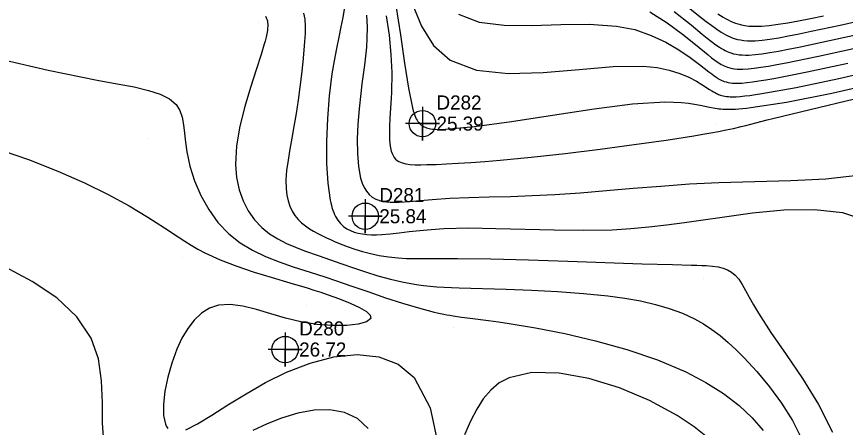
# Model space of a CAD drawing. Extents: x 2356077 to 2359823, y 225951 to 227822.
# Drawn here: x 2356540.3 to 2356687.5, y 227495 to 227567.9 of the extents above; entities that cross this region are included whole.
import ezdxf

# ---------------------------------------------------------------- set-up
doc = ezdxf.new("R2010")
doc.units = 0
for name, color, linetype in [('DTM Contours Major', 7, 'Continuous'), ('DTM Contours Minor', 7, 'Continuous'), ('Exist DTM Regular Point CELL', 7, 'Continuous'), ('Exist DTM Regular Point Cogo Elevation', 7, 'Continuous'), ('Exist DTM Regular Point Cogo Number', 7, 'Continuous'), ('PH Exist DTM Point', 7, 'Continuous')]:
    doc.layers.add(name, color=color, linetype=linetype)

msp = doc.modelspace()

# ---------------------------------------------------------------- linework, layer by layer
at = {"layer": 'DTM Contours Major'}
for points in [[(2356598.49, 227569.22), (2356598.26, 227567.75), (2356597.93, 227566.1), (2356597.55, 227564.27), (2356597.14, 227562.26), (2356596.72, 227560.07), (2356596.34, 227557.72), (2356595.86, 227553.85), (2356595.53, 227549.79), (2356595.36, 227545.71), (2356595.38, 227541.82), (2356595.59, 227538.3), (2356596.01, 227535.33), (2356596.12, 227534.86), (2356596.23, 227534.41), (2356596.34, 227533.99), (2356596.49, 227533.55), (2356596.64, 227533.13), (2356596.8, 227532.77), (2356596.96, 227532.44), (2356597.39, 227531.74), (2356597.87, 227531.15), (2356598.4, 227530.65), (2356598.99, 227530.24), (2356599.62, 227529.91), (2356600.31, 227529.65), (2356601.01, 227529.46), (2356601.75, 227529.31), (2356602.54, 227529.22), (2356603.38, 227529.17), (2356604.27, 227529.17), (2356605.21, 227529.21), (2356606.69, 227529.33), (2356608.29, 227529.51), (2356610.04, 227529.72), (2356611.93, 227529.93), (2356613.98, 227530.12), (2356616.2, 227530.27), (2356620.62, 227530.37), (2356625.46, 227530.31), (2356635.82, 227530.03), (2356641.05, 227529.97), (2356646.11, 227530.07), (2356649.4, 227530.26), (2356652.61, 227530.55), (2356655.78, 227530.92), (2356658.97, 227531.34), (2356662.25, 227531.81), (2356665.65, 227532.31), (2356671.06, 227533.04), (2356676.61, 227533.57), (2356682.02, 227533.67), (2356687.03, 227533.12), (2356691.35, 227531.71)], [(2356618.83, 227568.31), (2356622.5, 227566.92), (2356626.92, 227566.37), (2356631.82, 227566.33), (2356636.96, 227566.5), (2356642.05, 227566.56), (2356646.85, 227566.21), (2356650.11, 227565.58), (2356653.03, 227564.53), (2356655.65, 227563.33), (2356657.96, 227562), (2356659.95, 227560.66), (2356661.64, 227559.39), (2356663.29, 227558.08), (2356663.78, 227557.71), (2356664.23, 227557.37), (2356664.67, 227557.07), (2356664.9, 227556.93), (2356665.12, 227556.81), (2356665.34, 227556.69), (2356665.56, 227556.58), (2356665.78, 227556.49), (2356666.01, 227556.4), (2356666.34, 227556.3), (2356666.7, 227556.21), (2356667.07, 227556.15), (2356667.46, 227556.1), (2356667.88, 227556.08), (2356668.32, 227556.07), (2356669.13, 227556.1), (2356670.03, 227556.18), (2356671.04, 227556.3), (2356672.17, 227556.47), (2356673.43, 227556.68), (2356674.84, 227556.93), (2356680.77, 227558.1), (2356687.95, 227559.64)], [(2356555.8, 227492.56), (2356555.59, 227495.72), (2356555.56, 227499.35), (2356555.4, 227503.22), (2356554.85, 227507.12), (2356553.59, 227510.82), (2356551.04, 227514.62), (2356547.46, 227517.95), (2356543.11, 227520.88), (2356538.25, 227523.49)], [(2356602.79, 227494.76), (2356600.88, 227496.54), (2356598.57, 227497.62), (2356595.97, 227498.08), (2356593.18, 227498.01), (2356590.29, 227497.49), (2356587.4, 227496.62), (2356584.82, 227495.59), (2356582.31, 227494.4)]]:
    msp.add_lwpolyline(points, dxfattribs=at)
at = {"layer": 'DTM Contours Minor'}
for points in [[(2356607.66, 227569.84), (2356608.52, 227564.63), (2356609.24, 227559.63), (2356609.92, 227555.19), (2356610.64, 227551.68), (2356610.78, 227551.19), (2356610.92, 227550.73), (2356611, 227550.52), (2356611.07, 227550.31), (2356611.19, 227550.02), (2356611.32, 227549.75), (2356611.46, 227549.5), (2356611.61, 227549.27), (2356611.77, 227549.07), (2356611.94, 227548.88), (2356612.03, 227548.79), (2356612.12, 227548.71), (2356612.22, 227548.63), (2356612.32, 227548.55), (2356612.43, 227548.48), (2356612.54, 227548.42), (2356612.72, 227548.32), (2356612.92, 227548.24), (2356613.13, 227548.16), (2356613.35, 227548.1), (2356613.59, 227548.04), (2356613.84, 227548), (2356614.21, 227547.94), (2356614.61, 227547.91), (2356615.04, 227547.88), (2356615.51, 227547.87), (2356616, 227547.88), (2356616.52, 227547.89), (2356621.68, 227548.36), (2356628.21, 227549.28), (2356635.49, 227550.41), (2356642.88, 227551.52), (2356649.74, 227552.38), (2356655.45, 227552.75), (2356657.03, 227552.73), (2356658.42, 227552.65), (2356659.65, 227552.51), (2356660.75, 227552.34), (2356661.75, 227552.15), (2356663.37, 227551.81), (2356664.06, 227551.69), (2356664.41, 227551.63), (2356664.76, 227551.58), (2356665.08, 227551.54), (2356665.41, 227551.51), (2356665.75, 227551.48), (2356666.11, 227551.46), (2356666.48, 227551.45), (2356666.86, 227551.45), (2356667.41, 227551.46), (2356667.99, 227551.48), (2356668.61, 227551.52), (2356669.27, 227551.57), (2356669.98, 227551.64), (2356670.73, 227551.73), (2356677.1, 227552.69), (2356685.14, 227554.31), (2356694.16, 227556.35)], [(2356610.61, 227570.2), (2356612.22, 227566.2), (2356614.39, 227562.75), (2356617.35, 227560.15), (2356622.02, 227558.4), (2356627.66, 227557.81), (2356633.87, 227557.98), (2356640.22, 227558.51), (2356646.27, 227559.02), (2356651.62, 227559.1), (2356654.08, 227558.84), (2356656.25, 227558.41), (2356658.1, 227557.8), (2356659.71, 227557.13), (2356661.08, 227556.41), (2356662.24, 227555.71), (2356663.42, 227554.95), (2356663.78, 227554.73), (2356664.13, 227554.52), (2356664.47, 227554.34), (2356664.64, 227554.25), (2356664.82, 227554.17), (2356664.99, 227554.09), (2356665.17, 227554.02), (2356665.36, 227553.96), (2356665.54, 227553.9), (2356665.82, 227553.83), (2356666.11, 227553.77), (2356666.42, 227553.72), (2356666.75, 227553.69), (2356667.09, 227553.67), (2356667.46, 227553.66), (2356668.12, 227553.67), (2356668.85, 227553.72), (2356669.67, 227553.8), (2356670.57, 227553.91), (2356671.57, 227554.05), (2356672.67, 227554.22), (2356678.76, 227555.33), (2356686.36, 227556.91), (2356694.8, 227558.86)], [(2356659.28, 227569.83), (2356661.75, 227567.88), (2356662.81, 227567.04), (2356663.78, 227566.31), (2356664.67, 227565.66), (2356665.49, 227565.12), (2356665.89, 227564.88), (2356666.29, 227564.66), (2356666.67, 227564.46), (2356667.05, 227564.29), (2356667.43, 227564.14), (2356667.8, 227564.01), (2356668.36, 227563.85), (2356668.93, 227563.74), (2356669.52, 227563.66), (2356670.14, 227563.61), (2356670.8, 227563.6), (2356671.5, 227563.62), (2356672.75, 227563.72), (2356674.14, 227563.9), (2356675.69, 227564.15), (2356677.42, 227564.46), (2356679.34, 227564.84), (2356681.46, 227565.28), (2356686.6, 227566.38), (2356692.37, 227567.68)], [(2356584.51, 227567.97), (2356584.66, 227567.7), (2356584.78, 227567.41), (2356584.86, 227567.14), (2356584.91, 227566.85), (2356584.93, 227566.53), (2356584.93, 227566.19), (2356584.91, 227565.82), (2356584.86, 227565.42), (2356584.76, 227564.85), (2356584.63, 227564.23), (2356584.46, 227563.55), (2356584.25, 227562.81), (2356584.01, 227562.01), (2356583.74, 227561.15), (2356582.85, 227558.42), (2356581.84, 227555.3), (2356580.84, 227551.94), (2356579.98, 227548.45), (2356579.4, 227544.98), (2356579.21, 227541.65), (2356579.39, 227539.33), (2356579.85, 227537.17), (2356580.55, 227535.19), (2356581.47, 227533.4), (2356582.6, 227531.81), (2356583.9, 227530.43), (2356585.25, 227529.34), (2356586.71, 227528.42), (2356588.25, 227527.63), (2356589.84, 227526.94), (2356591.46, 227526.33), (2356593.91, 227525.46), (2356598.09, 227523.99), (2356600.14, 227523.28), (2356602.27, 227522.57), (2356604.47, 227521.89), (2356606.73, 227521.27), (2356609.04, 227520.73), (2356611.38, 227520.32), (2356612.57, 227520.17), (2356613.77, 227520.05), (2356614.99, 227519.95), (2356616.26, 227519.88), (2356617.57, 227519.82), (2356618.94, 227519.76), (2356627.26, 227519.5), (2356631.8, 227519.33), (2356636.42, 227519.1), (2356640.99, 227518.77), (2356645.36, 227518.33), (2356648.33, 227517.93), (2356651.14, 227517.43), (2356653.78, 227516.82), (2356656.25, 227516.1), (2356658.57, 227515.24), (2356660.74, 227514.24), (2356662.32, 227513.34), (2356663.83, 227512.35), (2356665.28, 227511.26), (2356666.71, 227510.06), (2356668.12, 227508.76), (2356669.53, 227507.35), (2356671.81, 227504.89), (2356674.06, 227502.19), (2356676.19, 227499.29), (2356678.12, 227496.22), (2356679.75, 227493.01)], [(2356591.29, 227568.53), (2356591.5, 227567.41), (2356591.58, 227566.19), (2356591.57, 227564.87), (2356591.48, 227563.46), (2356591.35, 227561.96), (2356591.14, 227559.87), (2356590.9, 227557.67), (2356590.62, 227555.38), (2356590.31, 227553.05), (2356589.97, 227550.7), (2356589.59, 227548.38), (2356589.22, 227546.33), (2356588.85, 227544.34), (2356588.53, 227542.42), (2356588.28, 227540.6), (2356588.15, 227538.89), (2356588.18, 227537.3), (2356588.31, 227536.21), (2356588.54, 227535.19), (2356588.86, 227534.24), (2356589.28, 227533.38), (2356589.77, 227532.59), (2356590.35, 227531.87), (2356590.95, 227531.28), (2356591.61, 227530.73), (2356592.32, 227530.24), (2356593.07, 227529.79), (2356593.85, 227529.37), (2356594.65, 227528.96), (2356595.35, 227528.63), (2356596.05, 227528.31), (2356596.78, 227527.99), (2356597.52, 227527.69), (2356598.27, 227527.39), (2356599.05, 227527.09), (2356600.37, 227526.64), (2356601.75, 227526.21), (2356603.21, 227525.83), (2356604.74, 227525.5), (2356606.36, 227525.24), (2356608.07, 227525.06), (2356609.55, 227524.97), (2356611.11, 227524.94), (2356612.77, 227524.94), (2356616.51, 227524.97), (2356618.61, 227524.98), (2356624.55, 227524.92), (2356631.23, 227524.74), (2356638.21, 227524.51), (2356651.43, 227524.03), (2356656.83, 227523.87), (2356660.17, 227523.79), (2356661.13, 227523.77), (2356662.01, 227523.73), (2356662.83, 227523.69), (2356663.95, 227523.59), (2356664.94, 227523.45), (2356665.83, 227523.24), (2356666.62, 227522.94), (2356667.32, 227522.53), (2356667.95, 227522.01), (2356668.58, 227521.27), (2356669.19, 227520.37), (2356669.79, 227519.3), (2356670.45, 227518.09), (2356671.2, 227516.73), (2356672.08, 227515.23), (2356674.31, 227511.82), (2356677, 227507.94), (2356679.89, 227503.66), (2356682.73, 227499.03), (2356685.27, 227494.12)], [(2356602.48, 227568.13), (2356602.58, 227566.09), (2356602.56, 227564.01), (2356602.46, 227562.45), (2356602.31, 227560.87), (2356602.11, 227559.27), (2356601.67, 227555.97), (2356601.45, 227554.26), (2356601.16, 227551.55), (2356600.95, 227548.82), (2356600.84, 227546.13), (2356600.86, 227543.59), (2356601.05, 227541.26), (2356601.43, 227539.24), (2356601.71, 227538.35), (2356602.04, 227537.57), (2356602.45, 227536.89), (2356602.92, 227536.32), (2356603.47, 227535.84), (2356604.11, 227535.48), (2356605.3, 227535.1), (2356606.7, 227534.95), (2356608.3, 227534.96), (2356610.08, 227535.08), (2356612.03, 227535.26), (2356614.14, 227535.44), (2356617.29, 227535.64), (2356620.67, 227535.77), (2356624.26, 227535.88), (2356628.02, 227535.98), (2356631.91, 227536.11), (2356635.9, 227536.31), (2356640.45, 227536.62), (2356645.09, 227537), (2356649.86, 227537.42), (2356654.76, 227537.82), (2356659.83, 227538.18), (2356665.07, 227538.45), (2356671.45, 227538.63), (2356677.85, 227538.8), (2356684.03, 227539.11), (2356689.74, 227539.74)], [(2356605.96, 227568.03), (2356606.48, 227564.58), (2356606.81, 227561.19), (2356606.95, 227557.99), (2356606.95, 227556.78), (2356606.93, 227555.61), (2356606.89, 227554.48), (2356606.83, 227553.4), (2356606.62, 227549.86), (2356606.55, 227548.46), (2356606.53, 227547.16), (2356606.57, 227545.97), (2356606.68, 227544.91), (2356606.88, 227543.99), (2356607.02, 227543.59), (2356607.19, 227543.22), (2356607.4, 227542.9), (2356607.63, 227542.61), (2356607.91, 227542.36), (2356608.22, 227542.16), (2356608.79, 227541.91), (2356609.47, 227541.74), (2356610.25, 227541.64), (2356611.13, 227541.6), (2356612.1, 227541.6), (2356613.18, 227541.62), (2356614.84, 227541.67), (2356616.7, 227541.74), (2356618.76, 227541.85), (2356621.02, 227541.99), (2356623.5, 227542.17), (2356626.19, 227542.39), (2356631.74, 227542.93), (2356637.76, 227543.6), (2356643.95, 227544.36), (2356650.02, 227545.17), (2356655.68, 227545.97), (2356660.63, 227546.74), (2356662.19, 227547), (2356663.64, 227547.25), (2356665.02, 227547.51), (2356666.36, 227547.78), (2356667.68, 227548.06), (2356669.01, 227548.37), (2356669.86, 227548.58), (2356671.65, 227549.04), (2356673.61, 227549.55), (2356674.67, 227549.82), (2356681.27, 227551.43), (2356689.13, 227553.28)], [(2356652.8, 227568.76), (2356655.88, 227566.76), (2356658.6, 227564.78), (2356660.91, 227562.94), (2356663.14, 227561.11), (2356663.77, 227560.6), (2356664.37, 227560.15), (2356664.93, 227559.76), (2356665.21, 227559.58), (2356665.48, 227559.42), (2356665.75, 227559.27), (2356666.02, 227559.14), (2356666.3, 227559.02), (2356666.57, 227558.92), (2356666.98, 227558.79), (2356667.4, 227558.69), (2356667.84, 227558.62), (2356668.3, 227558.57), (2356668.8, 227558.55), (2356669.32, 227558.55), (2356670.27, 227558.6), (2356671.33, 227558.72), (2356672.53, 227558.89), (2356673.87, 227559.11), (2356675.37, 227559.38), (2356677.04, 227559.71), (2356682.75, 227560.88), (2356689.48, 227562.36)], [(2356657.1, 227568.8), (2356660.11, 227566.42), (2356662.1, 227564.79), (2356662.97, 227564.09), (2356663.77, 227563.46), (2356664.51, 227562.91), (2356665.2, 227562.44), (2356665.54, 227562.23), (2356665.88, 227562.04), (2356666.2, 227561.86), (2356666.53, 227561.71), (2356666.85, 227561.57), (2356667.18, 227561.45), (2356667.66, 227561.31), (2356668.15, 227561.2), (2356668.67, 227561.12), (2356669.21, 227561.08), (2356669.78, 227561.06), (2356670.39, 227561.07), (2356671.49, 227561.15), (2356672.71, 227561.29), (2356674.09, 227561.51), (2356675.63, 227561.78), (2356677.34, 227562.11), (2356679.25, 227562.49), (2356684.7, 227563.64), (2356690.96, 227565.04)], [(2356664.86, 227568.4), (2356665.8, 227567.79), (2356666.25, 227567.53), (2356666.7, 227567.29), (2356667.13, 227567.08), (2356667.56, 227566.89), (2356667.99, 227566.73), (2356668.42, 227566.59), (2356669.05, 227566.42), (2356669.69, 227566.3), (2356670.37, 227566.22), (2356671.07, 227566.17), (2356671.82, 227566.17), (2356672.61, 227566.19), (2356674.02, 227566.31), (2356675.58, 227566.52), (2356677.32, 227566.8), (2356679.23, 227567.15), (2356681.33, 227567.57), (2356683.63, 227568.05)], [(2356535.71, 227560.74), (2356545.9, 227558.36), (2356554.66, 227556.62), (2356558.16, 227555.98), (2356561.19, 227555.4), (2356563.75, 227554.8), (2356565.85, 227554.13), (2356567.49, 227553.31), (2356568.67, 227552.28), (2356569.31, 227551.24), (2356569.71, 227550.04), (2356569.97, 227548.69), (2356570.14, 227547.19), (2356570.31, 227545.58), (2356570.55, 227543.87), (2356571.11, 227541.35), (2356571.95, 227538.75), (2356573.06, 227536.16), (2356574.44, 227533.67), (2356576.09, 227531.36), (2356578, 227529.33), (2356580.02, 227527.74), (2356582.21, 227526.41), (2356584.55, 227525.3), (2356586.97, 227524.35), (2356589.44, 227523.5), (2356593.57, 227522.17), (2356595.25, 227521.62), (2356596.94, 227521.06), (2356599.87, 227520.06), (2356602.86, 227519.02), (2356605.87, 227518), (2356608.84, 227517.04), (2356611.72, 227516.18), (2356614.47, 227515.46), (2356615.05, 227515.33), (2356615.62, 227515.21), (2356616.18, 227515.09), (2356616.74, 227514.98), (2356617.3, 227514.88), (2356617.85, 227514.79), (2356619.35, 227514.55), (2356620.88, 227514.34), (2356624.14, 227513.93), (2356625.92, 227513.69), (2356627.84, 227513.42), (2356632.49, 227512.66), (2356637.67, 227511.64), (2356643.17, 227510.35), (2356648.74, 227508.79), (2356654.17, 227506.95), (2356659.21, 227504.82), (2356662.74, 227502.97), (2356665.88, 227500.97), (2356668.64, 227498.86), (2356670.98, 227496.67), (2356672.91, 227494.45)], [(2356533.55, 227545.57), (2356542.42, 227542.54), (2356547.66, 227540.48), (2356552.36, 227538.4), (2356556.57, 227536.33), (2356560.32, 227534.28), (2356563.66, 227532.3), (2356566.62, 227530.41), (2356569.02, 227528.8), (2356570.18, 227528.04), (2356571.34, 227527.31), (2356572.53, 227526.61), (2356573.77, 227525.94), (2356576.49, 227524.7), (2356579.44, 227523.57), (2356582.54, 227522.54), (2356585.7, 227521.57), (2356588.85, 227520.65), (2356591.91, 227519.74), (2356593.14, 227519.36), (2356594.34, 227518.97), (2356595.5, 227518.59), (2356597.66, 227517.82), (2356599.6, 227517.04), (2356601.23, 227516.28), (2356602.45, 227515.56), (2356603.14, 227514.89), (2356603.22, 227514.29), (2356602.5, 227513.73), (2356601.02, 227513.33), (2356598.96, 227513.09), (2356596.46, 227513.06), (2356593.69, 227513.26), (2356590.8, 227513.71), (2356588.09, 227514.37), (2356585.46, 227515.15), (2356582.92, 227515.9), (2356580.51, 227516.5), (2356578.26, 227516.81), (2356576.2, 227516.69), (2356574.6, 227516.16), (2356573.16, 227515.26), (2356571.86, 227514.04), (2356570.71, 227512.54), (2356569.68, 227510.8), (2356568.79, 227508.86), (2356567.89, 227506.4), (2356567.18, 227503.87), (2356566.68, 227501.38), (2356566.43, 227499.09), (2356566.44, 227497.11), (2356566.75, 227495.57), (2356566.94, 227495.13), (2356567.18, 227494.78)], [(2356570.38, 227494.56), (2356572.47, 227495.6), (2356574.98, 227497.12), (2356577.87, 227498.96), (2356581.07, 227500.96), (2356584.55, 227502.96), (2356588.25, 227504.78), (2356592.44, 227506.4), (2356596.68, 227507.48), (2356600.8, 227507.91), (2356604.65, 227507.53), (2356608.07, 227506.22), (2356610.91, 227503.85), (2356613.77, 227498.45), (2356615.29, 227491.22)], [(2356663.32, 227492.93), (2356660.67, 227495.08), (2356657.67, 227497.09), (2356652.74, 227499.76), (2356647.41, 227502), (2356641.95, 227503.67), (2356636.67, 227504.62), (2356631.85, 227504.71), (2356627.8, 227503.79), (2356626.04, 227502.86), (2356624.53, 227501.61), (2356623.21, 227500.06), (2356622.04, 227498.21), (2356620.95, 227496.08), (2356619.9, 227493.67)]]:
    msp.add_lwpolyline(points, dxfattribs=at)
at = {"layer": 'Exist DTM Regular Point CELL'}
for points in [[(2356612.41, 227551.9), (2356612.41, 227545.9), (2356612.41, 227548.9), (2356615.41, 227548.9), (2356609.41, 227548.9)], [(2356602.25, 227535.46), (2356602.25, 227529.46), (2356602.25, 227532.46), (2356605.25, 227532.46), (2356599.25, 227532.46)], [(2356588.02, 227511.8), (2356588.02, 227505.8), (2356588.02, 227508.8), (2356591.02, 227508.8), (2356585.02, 227508.8)]]:
    msp.add_lwpolyline(points, dxfattribs=at)
for centre in [(2356612.41, 227548.9), (2356602.25, 227532.46), (2356588.02, 227508.8)]:
    msp.add_circle(centre, 2.34, dxfattribs=at)
at = {"layer": 'PH Exist DTM Point'}
for p, q in [((2356583.21, 227566.76), (2356583.21, 227566.76)), ((2356664.58, 227548.83), (2356664.58, 227548.83)), ((2356563.71, 227546.17), (2356563.71, 227546.17)), ((2356596.51, 227533.05), (2356596.51, 227533.05)), ((2356569.83, 227525.19), (2356569.83, 227525.19)), ((2356662.3, 227521.41), (2356662.3, 227521.41)), ((2356591.84, 227516.63), (2356591.84, 227516.63)), ((2356617.91, 227512.67), (2356617.91, 227512.67))]:
    msp.add_line(p, q, dxfattribs=at)

# ---------------------------------------------------------------- texts
at = {"layer": 'Exist DTM Regular Point Cogo Elevation'}
for s, p in [('25.39', (2356614.91, 227547.65)), ('25.84', (2356604.75, 227531.21)), ('26.72', (2356590.52, 227507.55))]:
    msp.add_text(s, height=2.5, dxfattribs=at).set_placement(p)
at = {"layer": 'Exist DTM Regular Point Cogo Number'}
for s, p in [('D282', (2356614.91, 227551.4)), ('D281', (2356604.75, 227534.96)), ('D280', (2356590.52, 227511.3))]:
    msp.add_text(s, height=2.5, dxfattribs=at).set_placement(p)

doc.saveas('drawing.dxf')
